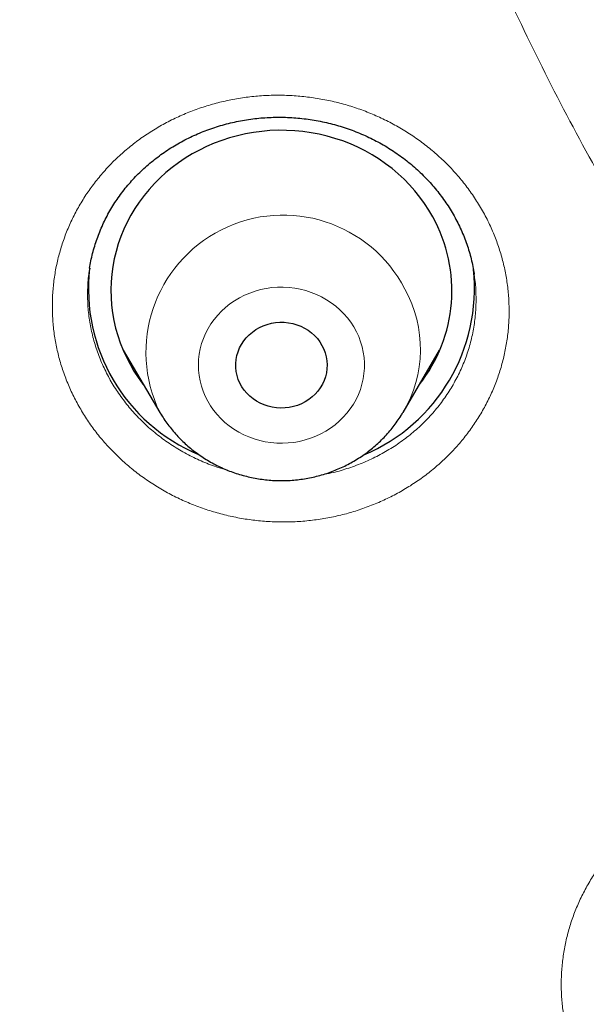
# Model space of a CAD drawing. Header units: millimetres. Extents: x 8 to 436, y 12 to 764.
# Tile 467 of 656: x 204.39 to 209.38, y 691.32 to 699.98. Entities that reach past the tile are written whole.
import ezdxf

# ---------------------------------------------------------------- set-up
doc = ezdxf.new("R2010")
doc.units = ezdxf.units.MM

msp = doc.modelspace()

# ---------------------------------------------------------------- linework, layer by layer
at = {"color": 7, "linetype": 'Continuous', "lineweight": 30}
for p, q in [((205.0092, 697.7912), (205.0086, 697.7872)), ((208.3899, 697.7378), (208.3887, 697.7451)), ((205.3034, 697.07), (205.6255, 696.5234)), ((207.765, 696.5234), (208.0871, 697.07)), ((205.6268, 696.5213), (205.6255, 696.5234))]:
    msp.add_line(p, q, dxfattribs=at)
at = {"color": 252, "linetype": 'Continuous', "lineweight": 0}
for p, q in [((205.3941, 696.9162), (205.3668, 696.9435)), ((208.0157, 696.93), (207.9908, 696.9065))]:
    msp.add_line(p, q, dxfattribs=at)
at = {"color": 7, "linetype": 'Continuous', "lineweight": 30, "flags": 128}
for points in [[(208.0271, 698.244), (207.9922, 698.3037), (207.9543, 698.3617), (207.9134, 698.418), (207.8697, 698.4723), (207.8232, 698.5246), (207.7742, 698.5748), (207.7226, 698.6226), (207.6685, 698.668), (207.6123, 698.711), (207.5538, 698.7513), (207.4934, 698.7889), (207.4311, 698.8238), (207.3671, 698.8557), (207.3015, 698.8848), (207.2345, 698.9108), (207.1663, 698.9337), (207.0969, 698.9536), (207.0266, 698.9702), (206.9556, 698.9836), (206.8839, 698.9938), (206.8118, 699.0008), (206.7394, 699.0044), (206.6669, 699.0048), (206.5945, 699.0018), (206.5223, 698.9956), (206.4505, 698.9861), (206.3793, 698.9734), (206.3088, 698.9574), (206.2392, 698.9383), (206.1707, 698.916), (206.1035, 698.8907), (206.0376, 698.8623), (205.9732, 698.831), (205.9105, 698.7967), (205.8497, 698.7597), (205.7908, 698.72), (205.734, 698.6776), (205.6795, 698.6327), (205.6274, 698.5854), (205.5777, 698.5357), (205.5307, 698.4839), (205.4864, 698.43), (205.4449, 698.3741), (205.4063, 698.3164), (205.3708, 698.2571), (205.3383, 698.1962), (205.309, 698.1339), (205.2829, 698.0703), (205.2602, 698.0056), (205.2408, 697.94), (205.2248, 697.8736), (205.2122, 697.8065), (205.2031, 697.7389), (205.1974, 697.671), (205.1953, 697.6029), (205.1967, 697.5348), (205.2015, 697.4668), (205.2099, 697.3992), (205.2217, 697.3319), (205.237, 697.2654), (205.2557, 697.1995), (205.2777, 697.1346), (205.3031, 697.0708), (205.3317, 697.0082), (205.3634, 696.947), (205.3983, 696.8873), (205.4363, 696.8292), (205.4771, 696.773), (205.4827, 696.7657)], [(207.0521, 697.1126), (207.0678, 697.0804), (207.0803, 697.047), (207.0894, 697.0126), (207.095, 696.9776), (207.0971, 696.9423), (207.0957, 696.9069), (207.0908, 696.8718), (207.0824, 696.8373), (207.0705, 696.8037), (207.0554, 696.7713), (207.0371, 696.7403), (207.0159, 696.7111), (206.9918, 696.6839), (206.9651, 696.6589), (206.936, 696.6364), (206.9048, 696.6166), (206.8717, 696.5995), (206.8372, 696.5855), (206.8013, 696.5746), (206.7646, 696.5668), (206.7272, 696.5624), (206.6895, 696.5612), (206.6519, 696.5634), (206.6147, 696.5688), (206.5782, 696.5776), (206.5427, 696.5894), (206.5086, 696.6044), (206.4761, 696.6223), (206.4455, 696.643), (206.4171, 696.6663), (206.3912, 696.6919), (206.3679, 696.7198), (206.3475, 696.7496), (206.3302, 696.781), (206.316, 696.8138), (206.3053, 696.8477), (206.2979, 696.8824), (206.294, 696.9177), (206.2937, 696.9531), (206.2969, 696.9883), (206.3035, 697.0232), (206.3137, 697.0573), (206.3272, 697.0903), (206.3439, 697.1221), (206.3637, 697.1522), (206.3864, 697.1804), (206.4118, 697.2065), (206.4397, 697.2303), (206.4699, 697.2515), (206.5021, 697.27), (206.5359, 697.2855), (206.5712, 697.298), (206.6075, 697.3073), (206.6446, 697.3135), (206.6822, 697.3163), (206.7198, 697.3158), (206.7573, 697.3119), (206.7942, 697.3048), (206.8302, 697.2945), (206.8651, 697.2811), (206.8985, 697.2646), (206.93, 697.2453), (206.9595, 697.2233), (206.9867, 697.1988), (207.0114, 697.172), (207.0332, 697.1432), (207.0521, 697.1126)]]:
    msp.add_lwpolyline(points, dxfattribs=at)
at = {"color": 252, "linetype": 'Continuous', "lineweight": 0, "flags": 128}
for points in [[(206.0467, 696.623), (206.0714, 696.5817), (206.0991, 696.5421), (206.1297, 696.5044), (206.1629, 696.4688), (206.1987, 696.4354), (206.2368, 696.4044), (206.2772, 696.376), (206.3195, 696.3502), (206.3636, 696.3273), (206.4093, 696.3072), (206.4563, 696.2902), (206.5045, 696.2762), (206.5536, 696.2654), (206.6034, 696.2579), (206.6536, 696.2535), (206.704, 696.2525), (206.7544, 696.2547), (206.8045, 696.2601), (206.8541, 696.2688), (206.9029, 696.2807), (206.9507, 696.2958), (206.9973, 696.3138), (207.0425, 696.3349), (207.086, 696.3589), (207.1276, 696.3856), (207.1672, 696.4149), (207.2046, 696.4468), (207.2395, 696.481), (207.2718, 696.5173), (207.3014, 696.5557), (207.328, 696.5959), (207.3517, 696.6378), (207.3722, 696.681), (207.3896, 696.7255), (207.4036, 696.7711), (207.4142, 696.8174), (207.4214, 696.8643), (207.4251, 696.9115), (207.4254, 696.9589), (207.4222, 697.0062), (207.4155, 697.0532), (207.4054, 697.0996), (207.3919, 697.1452), (207.3751, 697.1899), (207.355, 697.2334), (207.3318, 697.2755), (207.3056, 697.3159), (207.2765, 697.3546), (207.2446, 697.3913), (207.21, 697.4258), (207.173, 697.458), (207.1338, 697.4878), (207.0924, 697.5149), (207.0492, 697.5393), (207.0043, 697.5608), (206.9579, 697.5793), (206.9102, 697.5948), (206.8616, 697.6072), (206.8121, 697.6164), (206.7621, 697.6223), (206.7117, 697.625), (206.6613, 697.6245), (206.611, 697.6206), (206.5612, 697.6136), (206.512, 697.6033), (206.4636, 697.5898), (206.4164, 697.5732), (206.3705, 697.5536), (206.3261, 697.5311), (206.2835, 697.5058), (206.2428, 697.4777), (206.2044, 697.4471), (206.1682, 697.4141), (206.1346, 697.3788), (206.1036, 697.3414), (206.0755, 697.302), (206.0503, 697.261), (206.0282, 697.2184), (206.0092, 697.1745), (205.9936, 697.1295), (205.9812, 697.0835), (205.9723, 697.0369), (205.9668, 696.9898), (205.9648, 696.9424), (205.9663, 696.8951), (205.9713, 696.8479), (205.9797, 696.8012), (205.9915, 696.7551), (206.0066, 696.7099), (206.0251, 696.6658), (206.0467, 696.623)], [(205.6411, 696.4977), (205.641, 696.4979), (205.6268, 696.5213)]]:
    msp.add_lwpolyline(points, dxfattribs=at)
at = {"color": 252, "linetype": 'Continuous', "lineweight": 0}
for centre, radius, start, end in [((206.7104, 697.052), 1.2068, 27.47862, 205.97384), ((206.828, 697.08), 1.0899, 329.28419, 29.0221)]:
    msp.add_arc(centre, radius, start, end, dxfattribs=at)
at = {"color": 7, "linetype": 'Continuous', "lineweight": 30}
for centre, radius, start, end in [((206.854, 697.5947), 1.3408, 321.80996, 28.96379), ((206.5794, 697.6104), 1.5817, 173.50546, 247.20339), ((206.8097, 697.6113), 1.5832, 292.73058, 6.1293)]:
    msp.add_arc(centre, radius, start, end, dxfattribs=at)
for points, knots in [([(228.8203, 667.8387), (227.6178, 667.9452), (225.213, 668.1582), (221.6552, 668.8219), (218.1629, 669.7328), (214.7882, 670.9004), (211.5494, 672.3031), (208.4634, 673.9273), (205.5225, 675.7738), (202.7448, 677.8315), (200.1475, 680.0876), (197.7465, 682.5283), (195.5568, 685.1385), (193.5917, 687.902), (191.8635, 690.8019), (190.3827, 693.8203), (189.1584, 696.9386), (188.1983, 700.1375), (187.5083, 703.3974), (187.0926, 706.6981), (186.9537, 710.0192), (187.0926, 713.3404), (187.5083, 716.641), (188.1983, 719.9009), (189.1584, 723.0998), (190.3827, 726.2181), (191.8635, 729.2365), (193.5917, 732.1364), (195.5568, 734.9), (197.7465, 737.5101), (200.1475, 739.9508), (202.7448, 742.2069), (205.5225, 744.2646), (208.4634, 746.1112), (211.5494, 747.7352), (214.7615, 749.1267), (218.0799, 750.2771), (221.4842, 751.1793), (224.9532, 751.8277), (228.4657, 752.2184), (232, 752.3489), (235.5343, 752.2184), (239.0468, 751.8277), (242.5158, 751.1793), (245.9201, 750.2771), (249.2385, 749.1267), (252.4506, 747.7352), (255.5366, 746.1112), (258.4775, 744.2646), (261.2552, 742.2069), (263.8525, 739.9508), (266.2535, 737.5101), (268.4432, 734.9), (270.4083, 732.1364), (272.1365, 729.2365), (273.6173, 726.2181), (274.8416, 723.0998), (275.8017, 719.9009), (276.4917, 716.641), (276.9074, 713.3404), (277.0463, 710.0192), (276.9074, 706.6981), (276.4917, 703.3974), (275.8017, 700.1375), (274.8416, 696.9386), (273.6173, 693.8203), (272.1365, 690.8019), (270.4083, 687.902), (268.4432, 685.1385), (266.2535, 682.5283), (263.8525, 680.0876), (261.2552, 677.8315), (258.4775, 675.7738), (255.5366, 673.9273), (252.4506, 672.3031), (249.2118, 670.9004), (245.8371, 669.7328), (242.3448, 668.8219), (238.787, 668.1582), (236.3822, 667.9452), (235.1797, 667.8387)], [0, 0, 0, 0, 0.013106, 0.026212, 0.039318, 0.052424, 0.065212, 0.078, 0.090788, 0.103576, 0.116364, 0.129151, 0.141939, 0.154727, 0.167515, 0.180303, 0.193091, 0.205879, 0.218667, 0.231454, 0.244242, 0.25703, 0.269818, 0.282606, 0.295394, 0.308182, 0.32097, 0.333758, 0.346545, 0.359333, 0.372121, 0.384909, 0.397697, 0.410485, 0.423273, 0.436061, 0.448848, 0.461636, 0.474424, 0.487212, 0.5, 0.512788, 0.525576, 0.538364, 0.551152, 0.563939, 0.576727, 0.589515, 0.602303, 0.615091, 0.627879, 0.640667, 0.653455, 0.666242, 0.67903, 0.691818, 0.704606, 0.717394, 0.730182, 0.74297, 0.755758, 0.768546, 0.781333, 0.794121, 0.806909, 0.819697, 0.832485, 0.845273, 0.858061, 0.870849, 0.883636, 0.896424, 0.909212, 0.922, 0.934788, 0.947576, 0.960682, 0.973788, 0.986894, 1, 1, 1, 1]), ([(184.5018, 710.809), (184.5017, 710.7935), (184.5016, 710.7594), (184.5015, 710.7037), (184.5014, 710.6434), (184.5014, 710.579), (184.5015, 710.5113), (184.5018, 710.4398), (184.5021, 710.3672), (184.5026, 710.297), (184.5033, 710.2189), (184.5041, 710.1346), (184.5053, 710.0459), (184.5063, 709.9718), (184.5073, 709.912), (184.5081, 709.8664), (184.5088, 709.8276), (184.5095, 709.7908), (184.5103, 709.7507), (184.5113, 709.7037), (184.5126, 709.6457), (184.5142, 709.5765), (184.5162, 709.4986), (184.5184, 709.4187), (184.5207, 709.3398), (184.5231, 709.2622), (184.5261, 709.172), (184.5297, 709.0696), (184.5341, 708.9555), (184.5389, 708.836), (184.5446, 708.7068), (184.5513, 708.5642), (184.5589, 708.4124), (184.5676, 708.2515), (184.5775, 708.0814), (184.5867, 707.9329), (184.5946, 707.8117), (184.6006, 707.7241), (184.606, 707.6456), (184.6109, 707.5768), (184.6152, 707.5179), (184.6189, 707.4687), (184.6219, 707.4292), (184.6242, 707.3988), (184.6263, 707.3716), (184.6284, 707.3438), (184.631, 707.31), (184.6342, 707.2702), (184.638, 707.2226), (184.6425, 707.1673), (184.6477, 707.1043), (184.6536, 707.0334), (184.6605, 706.9534), (184.6684, 706.864), (184.6773, 706.7648), (184.6873, 706.6572), (184.6983, 706.5415), (184.7103, 706.4203), (184.7338, 706.1876), (184.7711, 705.8425), (184.8258, 705.3824), (184.8728, 705.0219), (184.9083, 704.7637), (184.93, 704.6105), (184.9519, 704.459), (184.9736, 704.3135), (184.9941, 704.1786), (185.0131, 704.056), (185.0287, 703.9578), (185.0409, 703.8814), (185.0501, 703.8243), (185.0587, 703.7719), (185.0663, 703.7255), (185.0724, 703.6888), (185.0768, 703.6621), (185.0799, 703.6437), (185.0827, 703.6268), (185.0858, 703.608), (185.0907, 703.5789), (185.0977, 703.5373), (185.1073, 703.4809), (185.1188, 703.4138), (185.1323, 703.336), (185.1476, 703.2484), (185.1644, 703.1538), (185.1821, 703.0557), (185.2001, 702.9567), (185.2343, 702.7717), (185.2861, 702.4996), (185.3703, 702.0767), (185.4735, 701.5868), (185.5982, 701.0306), (185.7204, 700.5184), (185.8375, 700.0516), (185.9183, 699.7432), (185.9709, 699.547), (185.993, 699.4652), (186.0141, 699.3878), (186.0335, 699.3171), (186.0523, 699.2491), (186.0701, 699.185), (186.0866, 699.1261), (186.1, 699.0782), (186.1098, 699.0437), (186.1163, 699.0206), (186.1204, 699.0061), (186.1246, 698.9913), (186.1303, 698.9713), (186.1384, 698.9428), (186.1495, 698.9038), (186.1634, 698.8554), (186.18, 698.7977), (186.1988, 698.7329), (186.2213, 698.6557), (186.2479, 698.565), (186.279, 698.46), (186.3134, 698.345), (186.3505, 698.2223), (186.3892, 698.0958), (186.4496, 697.9003), (186.5315, 697.6406), (186.6354, 697.3199), (186.7385, 697.0099), (186.8406, 696.7106), (186.9414, 696.4218), (187.0406, 696.1437), (187.1382, 695.876), (187.2227, 695.649), (187.2939, 695.4604), (187.3521, 695.3081), (187.4093, 695.1601), (187.4652, 695.0172), (187.52, 694.8782), (187.5733, 694.7446), (187.6247, 694.6169), (187.6731, 694.4978), (187.7183, 694.3874), (187.7603, 694.2857), (187.801, 694.1878), (187.8399, 694.0948), (187.8765, 694.0079), (187.9083, 693.9329), (187.9335, 693.8737), (187.9528, 693.8285), (187.9671, 693.795), (187.9782, 693.7692), (187.9876, 693.7472), (187.9972, 693.725), (188.0097, 693.6961), (188.0254, 693.6596), (188.0445, 693.6156), (188.0671, 693.5637), (188.0927, 693.5051), (188.1204, 693.4418), (188.1494, 693.3761), (188.1788, 693.3097), (188.2329, 693.1878), (188.3136, 693.0081), (188.423, 692.7684), (188.5379, 692.5208), (188.6583, 692.2655), (188.7843, 692.0029), (188.9237, 691.7176), (189.0767, 691.4101), (189.2441, 691.0808), (189.4182, 690.7455), (189.6067, 690.3902), (189.8104, 690.0146), (189.9848, 689.7009), (190.1182, 689.4649), (190.2062, 689.3107), (190.2923, 689.1613), (190.3805, 689.0094), (190.4705, 688.856), (190.5617, 688.7019), (190.6487, 688.5564), (190.7313, 688.4193), (190.8094, 688.2907), (190.8727, 688.1872), (190.9221, 688.1069), (190.9577, 688.0492), (190.9895, 687.9978), (191.0166, 687.9543), (191.0382, 687.9195), (191.0551, 687.8924), (191.071, 687.867), (191.0889, 687.8383), (191.1113, 687.8026), (191.1373, 687.7613), (191.1693, 687.7105), (191.2079, 687.6494), (191.2537, 687.5771), (191.305, 687.4966), (191.3619, 687.4077), (191.4244, 687.3106), (191.4926, 687.2053), (191.5666, 687.0919), (191.6464, 686.9703), (191.7321, 686.8406), (191.8239, 686.7029), (191.9217, 686.5573), (192.0457, 686.3743), (192.1947, 686.157), (192.3674, 685.9088), (192.6151, 685.5578), (192.9408, 685.1067), (193.3489, 684.5594), (193.6802, 684.1287), (193.9303, 683.8106), (194.0962, 683.6021), (194.2631, 683.3949), (194.4306, 683.1894), (194.5969, 682.9878), (194.7635, 682.788), (194.9287, 682.5923), (195.0921, 682.401), (195.2496, 682.2185), (195.3721, 682.078), (195.4611, 681.9768), (195.518, 681.9123), (195.5739, 681.8491), (195.6288, 681.7874), (195.6812, 681.7285), (195.7293, 681.6748), (195.7712, 681.6281), (195.8071, 681.5882), (195.8366, 681.5555), (195.8596, 681.53), (195.8772, 681.5105), (195.8934, 681.4927), (195.9118, 681.4724), (195.9338, 681.4481), (195.9636, 681.4153), (196.0024, 681.3728), (196.0511, 681.3195), (196.1072, 681.2582), (196.1713, 681.1886), (196.2434, 681.1106), (196.3237, 681.0242), (196.4119, 680.9297), (196.5081, 680.8274), (196.6042, 680.7258), (196.699, 680.6261), (196.7917, 680.5292), (196.8895, 680.4276), (196.9923, 680.3215), (197.1696, 680.1398), (197.4201, 679.8864), (197.7436, 679.5656), (198.1109, 679.2086), (198.5226, 678.8177), (198.9796, 678.3958), (199.4363, 677.9852), (199.8927, 677.5858), (200.3482, 677.1975), (200.8027, 676.82), (201.1822, 676.5127), (201.4831, 676.2737), (201.7021, 676.1019), (201.912, 675.9392), (202.1127, 675.7854), (202.3039, 675.6404), (202.4825, 675.5065), (202.6485, 675.383), (202.8023, 675.2697), (202.9474, 675.1637), (203.0835, 675.065), (203.1955, 674.9843), (203.2851, 674.9202), (203.3537, 674.8713), (203.417, 674.8263), (203.4736, 674.7861), (203.5225, 674.7516), (203.5614, 674.7242), (203.5923, 674.7025), (203.6168, 674.6852), (203.6392, 674.6696), (203.6623, 674.6534), (203.6894, 674.6344), (203.7257, 674.6091), (203.7722, 674.5766), (203.8299, 674.5366), (203.8972, 674.4899), (203.9744, 674.4366), (204.0615, 674.3769), (204.1584, 674.3106), (204.2652, 674.238), (204.382, 674.1591), (204.5089, 674.074), (204.6459, 673.9827), (204.7931, 673.8853), (204.9472, 673.7843), (205.1078, 673.6799), (205.2746, 673.5724), (205.4508, 673.46), (205.6363, 673.3427), (205.8312, 673.2207), (206.0357, 673.0942), (206.2498, 672.9632), (206.4774, 672.8256), (206.7189, 672.6814), (206.9748, 672.5308), (207.2416, 672.376), (207.5195, 672.2171), (207.8086, 672.0545), (208.1089, 671.8882), (208.4207, 671.7185), (208.744, 671.5456), (209.0789, 671.3699), (209.4256, 671.1914), (209.7842, 671.0106), (210.1187, 670.8449), (210.3344, 670.741), (210.426, 670.6969)], [0, 0, 0, 0, 0.000894, 0.001956, 0.003195, 0.004397, 0.005735, 0.007208, 0.008683, 0.010087, 0.01142, 0.013371, 0.015146, 0.016745, 0.01782, 0.018734, 0.019488, 0.020154, 0.020952, 0.021897, 0.022989, 0.024447, 0.026067, 0.027679, 0.029265, 0.030824, 0.032356, 0.034708, 0.036995, 0.039236, 0.04192, 0.044789, 0.047842, 0.05108, 0.054503, 0.05811, 0.060052, 0.061825, 0.063405, 0.064791, 0.065984, 0.066967, 0.067763, 0.068373, 0.068811, 0.069406, 0.070057, 0.070861, 0.071822, 0.072941, 0.074216, 0.075649, 0.07724, 0.079074, 0.081082, 0.083262, 0.085614, 0.088108, 0.09063, 0.099764, 0.109103, 0.118645, 0.121741, 0.124858, 0.127995, 0.130996, 0.133746, 0.136246, 0.138495, 0.139756, 0.140921, 0.141992, 0.142965, 0.143764, 0.144245, 0.144597, 0.144898, 0.145281, 0.145748, 0.146682, 0.147835, 0.149208, 0.1508, 0.152612, 0.154589, 0.156612, 0.158641, 0.160676, 0.167996, 0.175394, 0.186756, 0.19827, 0.209853, 0.218584, 0.22735, 0.229108, 0.230852, 0.232473, 0.233949, 0.235279, 0.236737, 0.237967, 0.23897, 0.239745, 0.240131, 0.240419, 0.240654, 0.241061, 0.24167, 0.242449, 0.243507, 0.244715, 0.246073, 0.247582, 0.249574, 0.251778, 0.254196, 0.256825, 0.259519, 0.262184, 0.269177, 0.275959, 0.282529, 0.288887, 0.295034, 0.30097, 0.306694, 0.312207, 0.315564, 0.318838, 0.322028, 0.325127, 0.328076, 0.331024, 0.333787, 0.336365, 0.338758, 0.340966, 0.34299, 0.345137, 0.347028, 0.348662, 0.350039, 0.3509, 0.351617, 0.352233, 0.352585, 0.353058, 0.353689, 0.354479, 0.355447, 0.35658, 0.357878, 0.359297, 0.360737, 0.362194, 0.363667, 0.368759, 0.374039, 0.379506, 0.385161, 0.391003, 0.397004, 0.40423, 0.411621, 0.419176, 0.426896, 0.435738, 0.444787, 0.448398, 0.451974, 0.455417, 0.458725, 0.462487, 0.466059, 0.46944, 0.472631, 0.47563, 0.478439, 0.479885, 0.48127, 0.482489, 0.483499, 0.484334, 0.484938, 0.48541, 0.486126, 0.486958, 0.487929, 0.489041, 0.490547, 0.492251, 0.494154, 0.496255, 0.498555, 0.501053, 0.50375, 0.506645, 0.509739, 0.513031, 0.516521, 0.52021, 0.526226, 0.532237, 0.538238, 0.551838, 0.565383, 0.578876, 0.584161, 0.589439, 0.594708, 0.599969, 0.605183, 0.610223, 0.615407, 0.620382, 0.625146, 0.6297, 0.631431, 0.63313, 0.634797, 0.636431, 0.638027, 0.639468, 0.640704, 0.641737, 0.642653, 0.643313, 0.643766, 0.644211, 0.644739, 0.645386, 0.646152, 0.647365, 0.648791, 0.650431, 0.652285, 0.654391, 0.656719, 0.659269, 0.66204, 0.665032, 0.667538, 0.670181, 0.672961, 0.675877, 0.678914, 0.687963, 0.69693, 0.705815, 0.718193, 0.73041, 0.742464, 0.754357, 0.766088, 0.777658, 0.789065, 0.79476, 0.800203, 0.805394, 0.810334, 0.815022, 0.819459, 0.823412, 0.827141, 0.830646, 0.833928, 0.836987, 0.838722, 0.840376, 0.841915, 0.843269, 0.844435, 0.845413, 0.846059, 0.846641, 0.847166, 0.847657, 0.848291, 0.849103, 0.850242, 0.85161, 0.853209, 0.855036, 0.857094, 0.859381, 0.861899, 0.864645, 0.867622, 0.870828, 0.874264, 0.87793, 0.881588, 0.88545, 0.889515, 0.893783, 0.898255, 0.90293, 0.907808, 0.91289, 0.918431, 0.924195, 0.930183, 0.936393, 0.942827, 0.949483, 0.956363, 0.963465, 0.97079, 0.978339, 0.98611, 0.994104, 1, 1, 1, 1]), ([(205.0079, 697.7913), (205.0115, 697.8129), (205.019, 697.8566), (205.034, 697.9217), (205.0519, 697.9866), (205.0728, 698.0505), (205.0967, 698.1132), (205.1235, 698.1751), (205.1532, 698.236), (205.1859, 698.2959), (205.2214, 698.3547), (205.2596, 698.4119), (205.3003, 698.4675), (205.3433, 698.5211), (205.3886, 698.5726), (205.4361, 698.6221), (205.486, 698.6697), (205.5383, 698.7154), (205.5929, 698.7594), (205.6497, 698.8012), (205.7084, 698.8408), (205.7688, 698.878), (205.8306, 698.9126), (205.8937, 698.9446), (205.958, 698.9738), (206.0237, 699.0005), (206.0909, 699.0247), (206.1594, 699.0464), (206.2291, 699.0654), (206.2997, 699.0816), (206.3709, 699.0951), (206.4426, 699.1057), (206.5145, 699.1135), (206.5866, 699.1183), (206.6589, 699.1204), (206.7313, 699.1196), (206.8039, 699.116), (206.8762, 699.1096), (206.9482, 699.1003), (207.0198, 699.0882), (207.0909, 699.0733), (207.1613, 699.0556), (207.2309, 699.0351), (207.2994, 699.012), (207.3667, 698.9864), (207.4328, 698.9581), (207.4974, 698.9273), (207.5607, 698.8941), (207.6224, 698.8583), (207.6826, 698.8202), (207.741, 698.7797), (207.7977, 698.737), (207.8522, 698.6921), (207.9046, 698.6453), (207.9549, 698.5965), (208.0029, 698.5457), (208.0486, 698.4931), (208.092, 698.4387), (208.1328, 698.3827), (208.171, 698.3252), (208.2066, 698.2663), (208.2394, 698.2062), (208.2694, 698.1449), (208.2965, 698.0825), (208.3208, 698.019), (208.3423, 697.9546), (208.3608, 697.8894), (208.376, 697.8235), (208.386, 697.773), (208.3899, 697.7444), (208.3908, 697.7381)], [0, 0, 0, 0, 0.0147002, 0.0297899, 0.0448343, 0.0598111, 0.0747427, 0.0896676, 0.1046802, 0.119751, 0.134849, 0.1499391, 0.1649809, 0.1799425, 0.1947942, 0.2095816, 0.2243601, 0.2392352, 0.2541776, 0.2691562, 0.2841384, 0.2990805, 0.3139503, 0.3287168, 0.3434155, 0.3580887, 0.3728696, 0.3877001, 0.4025605, 0.4174303, 0.4322833, 0.4470981, 0.4618558, 0.4765647, 0.491248, 0.5060119, 0.5207693, 0.535525, 0.5502841, 0.5650514, 0.5798312, 0.5946294, 0.6094505, 0.6242256, 0.6389659, 0.6536985, 0.6684314, 0.6831724, 0.6979265, 0.7127012, 0.7275039, 0.7423418, 0.7571809, 0.7719423, 0.7867544, 0.801592, 0.8164514, 0.8313287, 0.8462202, 0.8611223, 0.8760318, 0.8909378, 0.905823, 0.920742, 0.9356917, 0.9506681, 0.9656665, 0.9806818, 0.995709, 1, 1, 1, 1]), ([(205.3929, 696.9181), (205.3848, 696.9255), (205.376, 696.9336), (205.3678, 696.9421), (205.3672, 696.9428)], [0, 0, 0, 0, 0.921341, 1, 1, 1, 1]), ([(208.0157, 696.9299), (208.0138, 696.9279), (208.0055, 696.9192), (207.9966, 696.9109), (207.9896, 696.9045)], [0, 0, 0, 0, 0.222674, 1, 1, 1, 1]), ([(205.6269, 696.5212), (205.6278, 696.5196), (205.6387, 696.5006), (205.6616, 696.4653), (205.6964, 696.4159), (205.7339, 696.3683), (205.7738, 696.3226), (205.8161, 696.2789), (205.8606, 696.2373), (205.9072, 696.1978), (205.9559, 696.1607), (206.0065, 696.126), (206.0588, 696.0938), (206.1128, 696.0641), (206.1683, 696.0371), (206.2251, 696.0128), (206.2832, 695.9913), (206.3424, 695.9727), (206.4024, 695.957), (206.4633, 695.9442), (206.5247, 695.9344), (206.5867, 695.9276), (206.6489, 695.9238), (206.7112, 695.923), (206.7735, 695.9253), (206.8357, 695.9307), (206.8975, 695.939), (206.9587, 695.9504), (207.0194, 695.9648), (207.0791, 695.9821), (207.1379, 696.0023), (207.1956, 696.0253), (207.252, 696.0511), (207.3069, 696.0797), (207.3603, 696.1109), (207.412, 696.1447), (207.4618, 696.1809), (207.5096, 696.2196), (207.5553, 696.2605), (207.5988, 696.3036), (207.64, 696.3487), (207.6788, 696.3958), (207.7148, 696.4447), (207.7436, 696.4873), (207.7592, 696.5142), (207.7646, 696.5235)], [0, 0, 0, 0, 0.002153, 0.025898, 0.049657, 0.073441, 0.097251, 0.121088, 0.144952, 0.168843, 0.192761, 0.216706, 0.240677, 0.264673, 0.288692, 0.312734, 0.336797, 0.36088, 0.38498, 0.409096, 0.433226, 0.457368, 0.48152, 0.505681, 0.529847, 0.554017, 0.578188, 0.602358, 0.626525, 0.650686, 0.67484, 0.698983, 0.723114, 0.747231, 0.771331, 0.795412, 0.819473, 0.843511, 0.867525, 0.891514, 0.915476, 0.93941, 0.963315, 0.987192, 1, 1, 1, 1])]:
    msp.add_open_spline(points, degree=3, knots=knots, dxfattribs=at)
at = {"color": 252, "linetype": 'Continuous', "lineweight": 0}
for points, knots in [([(228.539, 686.0536), (227.8244, 686.1628), (226.3954, 686.3811), (224.2995, 686.925), (222.3123, 687.6039), (220.4448, 688.4136), (218.701, 689.3311), (217.0393, 690.3745), (215.4699, 691.5371), (214.0023, 692.8119), (212.6457, 694.191), (211.4084, 695.6658), (210.2981, 697.2273), (209.3216, 698.8659), (208.4849, 700.5714), (207.7931, 702.3333), (207.2507, 704.1408), (206.8608, 705.9827), (206.6259, 707.8477), (206.5474, 709.7242), (206.6259, 711.6008), (206.8608, 713.4658), (207.2507, 715.3077), (207.7931, 717.1152), (208.4849, 718.8771), (209.3216, 720.5826), (210.2981, 722.2211), (211.4084, 723.7826), (212.6457, 725.2575), (214.0023, 726.6365), (215.4699, 727.9113), (217.0393, 729.074), (218.7011, 730.1173), (220.4448, 731.035), (222.2597, 731.8212), (224.1347, 732.4712), (226.0582, 732.981), (228.0183, 733.3474), (230.003, 733.5681), (232, 733.6418), (233.997, 733.5681), (235.9817, 733.3474), (237.9418, 732.981), (239.8653, 732.4712), (241.7403, 731.8212), (243.5552, 731.035), (245.2989, 730.1173), (246.9607, 729.074), (248.5301, 727.9113), (249.9977, 726.6365), (251.3543, 725.2575), (252.5916, 723.7826), (253.7019, 722.2211), (254.6784, 720.5826), (255.5151, 718.8771), (256.2069, 717.1152), (256.7493, 715.3077), (257.1392, 713.4658), (257.3741, 711.6008), (257.4526, 709.7242), (257.3741, 707.8477), (257.1392, 705.9827), (256.7493, 704.1408), (256.2069, 702.3333), (255.5151, 700.5714), (254.6784, 698.8659), (253.7019, 697.2273), (252.5916, 695.6658), (251.3543, 694.191), (249.9977, 692.8119), (248.5301, 691.5371), (246.9607, 690.3745), (245.299, 689.3311), (243.5552, 688.4136), (241.6902, 687.605), (239.7083, 686.9275), (237.6207, 686.3848), (236.1973, 686.1661), (235.4856, 686.0568)], [0, 0, 0, 0, 0.014209, 0.028417, 0.042626, 0.055696, 0.068766, 0.081836, 0.094907, 0.107977, 0.121047, 0.134117, 0.147187, 0.160257, 0.173327, 0.186398, 0.199468, 0.212538, 0.225608, 0.238678, 0.251748, 0.264818, 0.277889, 0.290959, 0.304029, 0.317099, 0.330169, 0.343239, 0.356309, 0.36938, 0.38245, 0.39552, 0.40859, 0.42166, 0.43473, 0.447801, 0.460871, 0.473941, 0.487011, 0.500081, 0.513151, 0.526221, 0.539292, 0.552362, 0.565432, 0.578502, 0.591572, 0.604642, 0.617712, 0.630783, 0.643853, 0.656923, 0.669993, 0.683063, 0.696133, 0.709203, 0.722274, 0.735344, 0.748414, 0.761484, 0.774554, 0.787624, 0.800695, 0.813765, 0.826835, 0.839905, 0.852975, 0.866045, 0.879115, 0.892186, 0.905256, 0.918326, 0.931396, 0.944466, 0.957536, 0.971691, 0.985845, 1, 1, 1, 1]), ([(235.4006, 687.1413), (236.0677, 687.2458), (237.4021, 687.455), (239.3592, 687.9671), (241.2259, 688.6065), (242.9913, 689.3719), (244.6499, 690.2446), (246.2305, 691.237), (247.7234, 692.3429), (249.1193, 693.5555), (250.4097, 694.8673), (251.5866, 696.2701), (252.6427, 697.7554), (253.5716, 699.314), (254.3675, 700.9362), (255.0254, 702.6122), (255.5414, 704.3315), (255.9123, 706.0835), (256.1357, 707.8574), (256.2104, 709.6424), (256.1357, 711.4274), (255.9123, 713.2013), (255.5414, 714.9534), (255.0254, 716.6726), (254.3675, 718.3486), (253.5716, 719.9708), (252.6427, 721.5294), (251.5866, 723.0147), (250.4097, 724.4176), (249.1193, 725.7293), (247.7234, 726.9419), (246.2305, 728.0478), (244.6499, 729.0402), (242.9913, 729.9131), (241.2649, 730.661), (239.4814, 731.2792), (237.6518, 731.7641), (235.7873, 732.1126), (233.8995, 732.3226), (232, 732.3927), (230.1005, 732.3226), (228.2127, 732.1126), (226.3482, 731.7641), (224.5186, 731.2792), (222.7351, 730.661), (221.0087, 729.9131), (219.3501, 729.0402), (217.7695, 728.0478), (216.2766, 726.9419), (214.8807, 725.7293), (213.5903, 724.4176), (212.4134, 723.0147), (211.3573, 721.5294), (210.4284, 719.9708), (209.6325, 718.3486), (208.9746, 716.6726), (208.4586, 714.9534), (208.0877, 713.2013), (207.8643, 711.4274), (207.7896, 709.6424), (207.8643, 707.8574), (208.0877, 706.0835), (208.4586, 704.3315), (208.9746, 702.6122), (209.6325, 700.9362), (210.4284, 699.314), (211.3573, 697.7554), (212.4134, 696.2701), (213.5903, 694.8673), (214.8807, 693.5555), (216.2766, 692.3429), (217.7695, 691.237), (219.3501, 690.2446), (221.0087, 689.3719), (222.7741, 688.6065), (224.6409, 687.9671), (226.5982, 687.4549), (227.9326, 687.2458), (228.5998, 687.1412)], [0, 0, 0, 0, 0.013976, 0.027953, 0.041929, 0.055017, 0.068105, 0.081192, 0.09428, 0.107368, 0.120455, 0.133543, 0.146631, 0.159719, 0.172806, 0.185894, 0.198982, 0.212069, 0.225157, 0.238245, 0.251332, 0.26442, 0.277508, 0.290595, 0.303683, 0.316771, 0.329859, 0.342946, 0.356034, 0.369122, 0.382209, 0.395297, 0.408385, 0.421472, 0.43456, 0.447648, 0.460736, 0.473823, 0.486911, 0.499999, 0.513086, 0.526174, 0.539262, 0.552349, 0.565437, 0.578525, 0.591612, 0.6047, 0.617788, 0.630876, 0.643963, 0.657051, 0.670139, 0.683226, 0.696314, 0.709402, 0.722489, 0.735577, 0.748665, 0.761753, 0.77484, 0.787928, 0.801016, 0.814103, 0.827191, 0.840279, 0.853366, 0.866454, 0.879542, 0.892629, 0.905717, 0.918805, 0.931893, 0.94498, 0.958068, 0.972045, 0.986023, 1, 1, 1, 1]), ([(228.6351, 687.9428), (228.0066, 688.0437), (226.7496, 688.2457), (224.9058, 688.7321), (223.1366, 689.3395), (221.453, 690.0695), (219.8614, 690.9069), (218.3446, 691.8593), (216.9121, 692.9205), (215.5726, 694.084), (214.3343, 695.3428), (213.205, 696.6889), (212.1916, 698.1142), (211.3003, 699.6098), (210.5366, 701.1665), (209.9052, 702.7747), (209.41, 704.4244), (209.0542, 706.1057), (208.8398, 707.8079), (208.7681, 709.5207), (208.8398, 711.2336), (209.0542, 712.9358), (209.41, 714.617), (209.9052, 716.2668), (210.5366, 717.875), (211.3003, 719.4317), (212.1916, 720.9273), (213.205, 722.3526), (214.3344, 723.6987), (215.5726, 724.9574), (216.9121, 726.121), (218.3447, 727.1822), (219.8614, 728.1346), (221.453, 728.9721), (223.1096, 729.6898), (224.821, 730.2831), (226.5766, 730.7483), (228.3658, 731.0828), (230.1773, 731.2842), (232, 731.3515), (233.8228, 731.2842), (235.6343, 731.0828), (237.4234, 730.7483), (239.1791, 730.2831), (240.8905, 729.6898), (242.5471, 728.9721), (244.1386, 728.1345), (245.6554, 727.1822), (247.0879, 726.121), (248.4274, 724.9574), (249.6657, 723.6987), (250.795, 722.3525), (251.8084, 720.9273), (252.6997, 719.4317), (253.4634, 717.875), (254.0948, 716.2668), (254.59, 714.617), (254.9458, 712.9358), (255.1602, 711.2335), (255.2319, 709.5207), (255.1602, 707.8079), (254.9458, 706.1056), (254.59, 704.4244), (254.0948, 702.7746), (253.4634, 701.1664), (252.6997, 699.6097), (251.8084, 698.1141), (250.795, 696.6889), (249.6656, 695.3427), (248.4274, 694.084), (247.0879, 692.9204), (245.6553, 691.8592), (244.1386, 690.9069), (242.547, 690.0694), (240.8609, 689.3384), (239.0863, 688.7295), (237.2342, 688.2419), (235.9715, 688.0402), (235.3402, 687.9394)], [0, 0, 0, 0, 0.013748, 0.027497, 0.041245, 0.05435, 0.067455, 0.080559, 0.093664, 0.106769, 0.119873, 0.132978, 0.146083, 0.159188, 0.172292, 0.185397, 0.198502, 0.211606, 0.224711, 0.237816, 0.250921, 0.264025, 0.27713, 0.290235, 0.30334, 0.316444, 0.329549, 0.342654, 0.355758, 0.368863, 0.381968, 0.395073, 0.408177, 0.421282, 0.434387, 0.447492, 0.460596, 0.473701, 0.486806, 0.49991, 0.513015, 0.52612, 0.539225, 0.552329, 0.565434, 0.578539, 0.591643, 0.604748, 0.617853, 0.630958, 0.644062, 0.657167, 0.670272, 0.683377, 0.696481, 0.709586, 0.722691, 0.735795, 0.7489, 0.762005, 0.77511, 0.788214, 0.801319, 0.814424, 0.827528, 0.840633, 0.853738, 0.866843, 0.879947, 0.893052, 0.906157, 0.919262, 0.932366, 0.945471, 0.958576, 0.972384, 0.986192, 1, 1, 1, 1]), ([(211.1893, 671.9312), (210.3612, 672.3498), (208.7012, 673.1889), (206.322, 674.6287), (204.0351, 676.1917), (201.8617, 677.8849), (199.7693, 679.7326), (197.7709, 681.7377), (195.8817, 683.9026), (194.145, 686.1825), (192.5681, 688.5628), (191.1625, 691.0314), (189.9348, 693.5778), (188.8868, 696.1942), (188.0232, 698.8737), (187.3464, 701.6046), (186.8619, 704.3708), (186.5576, 707.1569), (186.5202, 709.0196), (186.5014, 709.9508)], [0, 0, 0, 0, 0.056574, 0.113415, 0.17016, 0.226689, 0.283221, 0.342868, 0.402514, 0.462416, 0.522329, 0.581975, 0.64161, 0.701258, 0.760904, 0.820805, 0.880718, 0.940364, 1, 1, 1, 1]), ([(204.905, 696.5923), (204.8851, 696.6303), (204.8452, 696.7062), (204.796, 696.8247), (204.7545, 696.9457), (204.7219, 697.0688), (204.6982, 697.1935), (204.6838, 697.3194), (204.6785, 697.446), (204.6822, 697.5727), (204.6949, 697.6987), (204.7166, 697.8233), (204.7475, 697.9461), (204.7873, 698.0668), (204.8357, 698.1848), (204.8924, 698.2992), (204.9571, 698.4097), (205.0299, 698.5156), (205.1104, 698.6167), (205.1981, 698.7127), (205.2924, 698.8028), (205.3929, 698.8866), (205.4994, 698.9636), (205.6116, 699.0339), (205.7287, 699.097), (205.8501, 699.1525), (205.975, 699.2002), (206.1034, 699.2396), (206.2345, 699.2709), (206.3679, 699.294), (206.5026, 699.3087), (206.638, 699.3148), (206.7736, 699.3122), (206.9089, 699.301), (207.0435, 699.2814), (207.1763, 699.2535), (207.3067, 699.2174), (207.4342, 699.173), (207.5585, 699.1206), (207.679, 699.0606), (207.7949, 698.9933), (207.9056, 698.919), (208.0106, 698.8379), (208.1097, 698.7503), (208.2025, 698.6566), (208.2885, 698.5576), (208.3681, 698.4522), (208.4406, 698.3405), (208.5055, 698.2229), (208.5608, 698.1031), (208.6065, 697.9816), (208.6428, 697.8592), (208.6705, 697.7347), (208.6891, 697.609), (208.6987, 697.4827), (208.6989, 697.3562), (208.69, 697.2299), (208.6721, 697.1044), (208.6453, 696.9805), (208.6096, 696.8589), (208.565, 696.7399), (208.5118, 696.6239), (208.4504, 696.5115), (208.3811, 696.4033), (208.3042, 696.3), (208.2198, 696.2019), (208.1282, 696.1093), (208.0301, 696.0226), (207.9261, 695.9423), (207.8166, 695.869), (207.7018, 695.8029), (207.5822, 695.7442), (207.4585, 695.693), (207.3314, 695.6497), (207.2016, 695.6146), (207.0694, 695.588), (206.9352, 695.5698), (206.7998, 695.56), (206.664, 695.5587), (206.5286, 695.5659), (206.3939, 695.5818), (206.2604, 695.6062), (206.1286, 695.6389), (205.9995, 695.6796), (205.8737, 695.7283), (205.7518, 695.785), (205.634, 695.8492), (205.5208, 695.9206), (205.413, 695.9988), (205.3111, 696.0835), (205.2156, 696.1745), (205.1266, 696.2713), (205.0448, 696.3736), (204.9698, 696.4804), (204.9266, 696.5551), (204.905, 696.5923)], [0, 0, 0, 0, 0.0106908, 0.0214181, 0.0321577, 0.042885, 0.0535758, 0.0642805, 0.0750218, 0.0857754, 0.0965167, 0.1072215, 0.1179302, 0.1286755, 0.1394333, 0.1501786, 0.1608874, 0.1716026, 0.1823545, 0.1931187, 0.2038705, 0.2145858, 0.2253071, 0.2360651, 0.2468355, 0.2575934, 0.2683148, 0.2790391, 0.2898001, 0.3005736, 0.3113346, 0.3220589, 0.3327819, 0.3435416, 0.3543136, 0.3650733, 0.3757962, 0.386514, 0.3972685, 0.4080354, 0.4187899, 0.4295076, 0.4402188, 0.4509665, 0.4617267, 0.4724744, 0.4831855, 0.4943367, 0.5055016, 0.5166528, 0.5273596, 0.5381031, 0.5488589, 0.5596023, 0.5703092, 0.5810158, 0.5917591, 0.6025147, 0.6132579, 0.6239646, 0.6346753, 0.6454225, 0.6561821, 0.6669293, 0.67764, 0.6883573, 0.6991112, 0.7098776, 0.7206315, 0.7313488, 0.7420715, 0.7528309, 0.7636026, 0.774362, 0.7850847, 0.7958091, 0.8065702, 0.8173437, 0.8281047, 0.8388291, 0.8495508, 0.8603092, 0.87108, 0.8818383, 0.89256, 0.9032757, 0.9140281, 0.924793, 0.9355454, 0.9462611, 0.9569843, 0.9677443, 0.9785168, 0.9892768, 1, 1, 1, 1]), ([(205.0086, 697.7872), (205.0056, 697.7706), (204.9949, 697.7098), (204.9889, 697.6032), (204.9903, 697.4687), (205.0047, 697.3348), (205.031, 697.2025), (205.0693, 697.0725), (205.1183, 696.9454), (205.1602, 696.8644), (205.1812, 696.824)], [0, 0, 0, 0, 0.051081, 0.186956, 0.32283, 0.458221, 0.593425, 0.729111, 0.864796, 1, 1, 1, 1]), ([(207.0552, 695.9757), (207.0815, 695.9803), (207.1547, 695.9933), (207.2719, 696.0272), (207.4058, 696.0756), (207.5347, 696.1348), (207.6575, 696.2038), (207.7733, 696.2824), (207.8817, 696.3701), (207.9817, 696.4659), (208.0726, 696.5692), (208.1534, 696.6796), (208.224, 696.7961), (208.284, 696.9178), (208.3326, 697.0438), (208.3694, 697.1734), (208.3944, 697.3057), (208.4077, 697.4396), (208.408, 697.574), (208.4017, 697.6737), (208.3918, 697.7278), (208.3899, 697.7378)], [0, 0, 0, 0, 0.031319, 0.087506, 0.143893, 0.20028, 0.256467, 0.312631, 0.368995, 0.425359, 0.481522, 0.537653, 0.593984, 0.650314, 0.706445, 0.762554, 0.818865, 0.875174, 0.931284, 0.987393, 1, 1, 1, 1]), ([(205.1812, 696.824), (205.1813, 696.8238), (205.2035, 696.7836), (205.2515, 696.705), (205.3337, 696.5932), (205.4253, 696.4881), (205.5259, 696.3905), (205.6351, 696.3013), (205.7519, 696.2207), (205.8753, 696.1492), (206.0046, 696.0881), (206.1209, 696.0426), (206.1952, 696.0219), (206.2234, 696.0141)], [0, 0, 0, 0, 0.000549, 0.104335, 0.208493, 0.31265, 0.416437, 0.52029, 0.624515, 0.728741, 0.832594, 0.936523, 1, 1, 1, 1]), ([(209.6976, 690.2123), (209.6675, 690.2438), (209.6073, 690.3068), (209.5258, 690.4083), (209.4511, 690.5143), (209.3842, 690.6247), (209.3255, 690.7387), (209.2753, 690.8562), (209.2336, 690.9768), (209.2005, 691.0997), (209.1763, 691.2242), (209.1612, 691.3496), (209.1554, 691.4757), (209.1587, 691.6019), (209.1711, 691.7278), (209.1924, 691.8523), (209.2227, 691.975), (209.262, 692.0954), (209.31, 692.2131), (209.3664, 692.3277), (209.4309, 692.4383), (209.5032, 692.5444), (209.5832, 692.6456), (209.6705, 692.7416), (209.7647, 692.832), (209.8651, 692.9162), (209.9713, 692.9937), (210.0831, 693.0642), (210.2, 693.1275), (210.3213, 693.1835), (210.4464, 693.2317), (210.5745, 693.2718), (210.7054, 693.3036), (210.8386, 693.3271), (210.9734, 693.3423), (211.1089, 693.3491), (211.2445, 693.3473), (211.3797, 693.3369), (211.5141, 693.3179), (211.6471, 693.2906), (211.7778, 693.2552), (211.9054, 693.2117), (212.0297, 693.1601), (212.1501, 693.1009), (212.2663, 693.0342), (212.3774, 692.9607), (212.4842, 692.8793), (212.5861, 692.7902), (212.6823, 692.6934), (212.77, 692.592), (212.8489, 692.4867), (212.9192, 692.378), (212.9817, 692.2651), (213.0359, 692.1489), (213.0816, 692.0297), (213.1183, 691.908), (213.1462, 691.7841), (213.1653, 691.6587), (213.1753, 691.5327), (213.1762, 691.4066), (213.1678, 691.2808), (213.1502, 691.1556), (213.1237, 691.0318), (213.0885, 690.9102), (213.0445, 690.7912), (212.9918, 690.6755), (212.9307, 690.5632), (212.8616, 690.4548), (212.7849, 690.3512), (212.701, 690.2529), (212.6099, 690.1602), (212.5121, 690.0734), (212.4081, 689.9928), (212.2987, 689.919), (212.1842, 689.8524), (212.065, 689.7933), (211.9415, 689.7418), (211.8143, 689.6981), (211.6844, 689.6624), (211.5523, 689.6351), (211.4185, 689.6163), (211.2832, 689.606), (211.1473, 689.6041), (211.0117, 689.6107), (210.8769, 689.6257), (210.7435, 689.6494), (210.6119, 689.6814), (210.4826, 689.7215), (210.3565, 689.7695), (210.2343, 689.8252), (210.1164, 689.8886), (210.003, 689.9593), (209.8949, 690.0371), (209.7921, 690.1209), (209.7291, 690.1819), (209.6976, 690.2123)], [0, 0, 0, 0, 0.010691, 0.021418, 0.032158, 0.042885, 0.053576, 0.064281, 0.075022, 0.085775, 0.096517, 0.107221, 0.11793, 0.128676, 0.139433, 0.150179, 0.160887, 0.171603, 0.182354, 0.193119, 0.203871, 0.214586, 0.225307, 0.236065, 0.246835, 0.257593, 0.268315, 0.279039, 0.2898, 0.300574, 0.311335, 0.322059, 0.332782, 0.343542, 0.354314, 0.365073, 0.375796, 0.386514, 0.397269, 0.408035, 0.41879, 0.429508, 0.440219, 0.450967, 0.461727, 0.472474, 0.483186, 0.494337, 0.505502, 0.516653, 0.52736, 0.538103, 0.548859, 0.559602, 0.570309, 0.581016, 0.591759, 0.602515, 0.613258, 0.623965, 0.634675, 0.645422, 0.656182, 0.666929, 0.67764, 0.688357, 0.699111, 0.709878, 0.720631, 0.731349, 0.742072, 0.752831, 0.763603, 0.774362, 0.785085, 0.795809, 0.80657, 0.817344, 0.828105, 0.838829, 0.849551, 0.860309, 0.87108, 0.881838, 0.89256, 0.903276, 0.914028, 0.924793, 0.935545, 0.946261, 0.956984, 0.967744, 0.978517, 0.989277, 1, 1, 1, 1])]:
    msp.add_open_spline(points, degree=3, knots=knots, dxfattribs=at)

doc.saveas('drawing.dxf')
